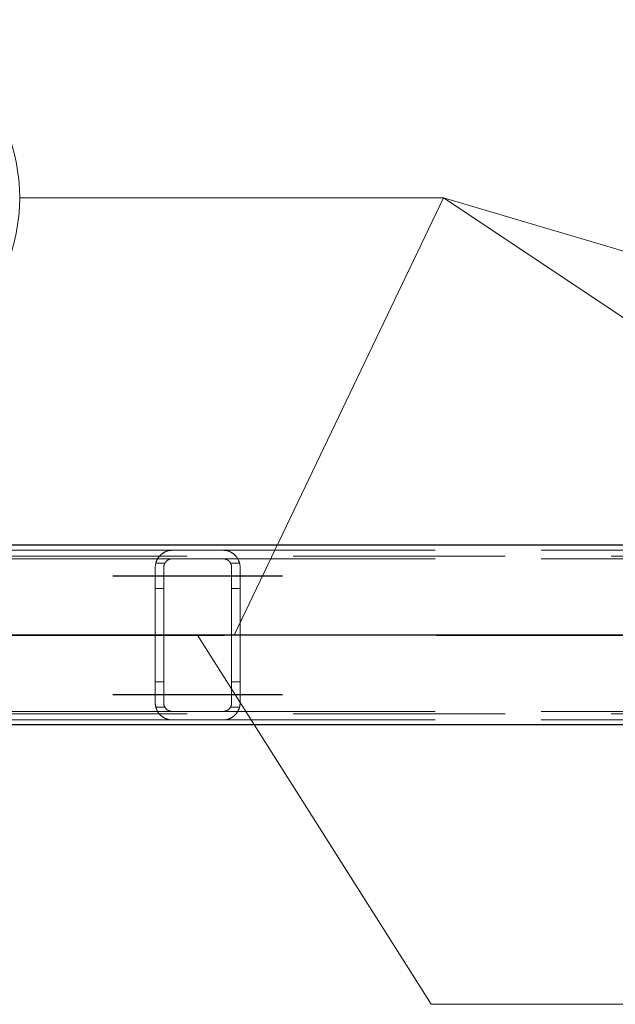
# Model space of a CAD drawing. Header units: millimetres. Extents: x -851 to 2, y 9346 to 10016.
# Tile 324 of 505: x -316.59 to -309.57, y 9389.31 to 9400.92. Entities that reach past the tile are written whole.
import ezdxf

# ---------------------------------------------------------------- set-up
doc = ezdxf.new("R2010")
doc.units = ezdxf.units.MM
doc.header["$LTSCALE"] = 10
doc.linetypes.add('HIDDEN', pattern=[0.375, 0.25, -0.125])
doc.linetypes.add('MITTE', pattern=[2, 1.25, -0.25, 0.25, -0.25])
for name, color, linetype, lineweight in [('PS_Hidden', 2, 'HIDDEN', 9), ('PS_Pos', 1, 'Continuous', 15), ('PS_Shape', 161, 'Continuous', 30), ('PS_SOLID', 7, 'Continuous', 30)]:
    doc.layers.add(name, color=color, linetype=linetype, lineweight=lineweight)
doc.layers.add('PS_Mid', color=5, linetype='MITTE')
doc.styles.add('simplex', font='simplex.shx', dxfattribs={"width": 0.75})

# ---------------------------------------------------------------- blocks, each defined once
blk = doc.blocks.new('*X976')
at = {"layer": 'PS_Hidden', "color": 2, "linetype": 'HIDDEN'}
for p, q in [((-187.116, 9394.594), (-423.956, 9394.594)), ((-324.192, 9394.664), (-314.792, 9394.664)), ((-324.192, 9394.564), (-314.792, 9394.564)), ((-314.974, 9394.547), (-314.972, 9394.551)), ((-314.972, 9394.551), (-314.97, 9394.555)), ((-314.97, 9394.555), (-314.968, 9394.559)), ((-314.968, 9394.559), (-314.966, 9394.563)), ((-314.966, 9394.563), (-314.963, 9394.567)), ((-314.963, 9394.567), (-314.961, 9394.571)), ((-314.961, 9394.571), (-314.958, 9394.575)), ((-314.958, 9394.575), (-314.956, 9394.579)), ((-314.956, 9394.579), (-314.953, 9394.582)), ((-314.953, 9394.582), (-314.95, 9394.586)), ((-314.95, 9394.586), (-314.948, 9394.59)), ((-314.948, 9394.59), (-314.945, 9394.593)), ((-314.945, 9394.593), (-314.942, 9394.596)), ((-314.942, 9394.596), (-314.939, 9394.6)), ((-314.939, 9394.6), (-314.936, 9394.603)), ((-314.936, 9394.603), (-314.933, 9394.606)), ((-314.933, 9394.606), (-314.929, 9394.609)), ((-314.929, 9394.609), (-314.926, 9394.612)), ((-314.926, 9394.612), (-314.923, 9394.615)), ((-314.923, 9394.615), (-314.92, 9394.618)), ((-314.92, 9394.618), (-314.916, 9394.621)), ((-314.916, 9394.621), (-314.913, 9394.623)), ((-314.913, 9394.623), (-314.909, 9394.626)), ((-314.909, 9394.626), (-314.905, 9394.629)), ((-314.905, 9394.629), (-314.901, 9394.631)), ((-314.901, 9394.631), (-314.897, 9394.634)), ((-314.897, 9394.634), (-314.893, 9394.637)), ((-314.893, 9394.637), (-314.888, 9394.639)), ((-314.888, 9394.639), (-314.883, 9394.642)), ((-314.883, 9394.642), (-314.879, 9394.644)), ((-314.879, 9394.644), (-314.874, 9394.646)), ((-314.874, 9394.646), (-314.869, 9394.648)), ((-314.869, 9394.648), (-314.864, 9394.65)), ((-314.864, 9394.65), (-314.858, 9394.652)), ((-314.858, 9394.652), (-314.853, 9394.654)), ((-314.853, 9394.654), (-314.847, 9394.656)), ((-314.847, 9394.656), (-314.842, 9394.657)), ((-314.844, 9394.549), (-314.847, 9394.548)), ((-314.842, 9394.55), (-314.844, 9394.549)), ((-314.842, 9394.657), (-314.835, 9394.659)), ((-314.84, 9394.552), (-314.842, 9394.55)), ((-314.837, 9394.553), (-314.84, 9394.552)), ((-314.835, 9394.554), (-314.837, 9394.553)), ((-314.835, 9394.659), (-314.829, 9394.66)), ((-314.832, 9394.555), (-314.835, 9394.554)), ((-314.829, 9394.557), (-314.832, 9394.555)), ((-314.829, 9394.66), (-314.822, 9394.661)), ((-314.827, 9394.558), (-314.829, 9394.557)), ((-314.824, 9394.559), (-314.827, 9394.558)), ((-314.821, 9394.559), (-314.824, 9394.559)), ((-314.822, 9394.661), (-314.815, 9394.662)), ((-314.818, 9394.56), (-314.821, 9394.559)), ((-314.815, 9394.561), (-314.818, 9394.56)), ((-314.815, 9394.662), (-314.807, 9394.663)), ((-314.812, 9394.562), (-314.815, 9394.561)), ((-314.809, 9394.562), (-314.812, 9394.562)), ((-314.806, 9394.563), (-314.809, 9394.562)), ((-314.807, 9394.663), (-314.8, 9394.663)), ((-314.802, 9394.563), (-314.806, 9394.563)), ((-314.799, 9394.563), (-314.802, 9394.563)), ((-314.8, 9394.663), (-314.792, 9394.664)), ((-314.796, 9394.564), (-314.799, 9394.563)), ((-314.792, 9394.564), (-314.796, 9394.564)), ((-314.792, 9394.664), (-314.192, 9394.664)), ((-314.192, 9394.564), (-314.792, 9394.564)), ((-314.192, 9394.664), (-304.792, 9394.664)), ((-314.192, 9394.664), (-314.185, 9394.663)), ((-314.192, 9394.564), (-304.792, 9394.564)), ((-314.189, 9394.564), (-314.192, 9394.564)), ((-314.186, 9394.563), (-314.189, 9394.564)), ((-314.183, 9394.563), (-314.186, 9394.563)), ((-314.185, 9394.663), (-314.178, 9394.663)), ((-314.179, 9394.563), (-314.183, 9394.563)), ((-314.176, 9394.562), (-314.179, 9394.563)), ((-314.178, 9394.663), (-314.171, 9394.662)), ((-314.173, 9394.562), (-314.176, 9394.562)), ((-314.169, 9394.561), (-314.173, 9394.562)), ((-314.171, 9394.662), (-314.164, 9394.661)), ((-314.166, 9394.56), (-314.169, 9394.561)), ((-314.163, 9394.559), (-314.166, 9394.56)), ((-314.164, 9394.661), (-314.157, 9394.66)), ((-314.16, 9394.558), (-314.163, 9394.559)), ((-314.157, 9394.557), (-314.16, 9394.558)), ((-314.157, 9394.66), (-314.15, 9394.659)), ((-314.155, 9394.556), (-314.157, 9394.557)), ((-314.152, 9394.555), (-314.155, 9394.556)), ((-314.149, 9394.554), (-314.152, 9394.555)), ((-314.15, 9394.659), (-314.143, 9394.657)), ((-314.147, 9394.553), (-314.149, 9394.554)), ((-314.144, 9394.551), (-314.147, 9394.553)), ((-314.142, 9394.55), (-314.144, 9394.551)), ((-314.143, 9394.657), (-314.137, 9394.656)), ((-314.139, 9394.548), (-314.142, 9394.55)), ((-314.137, 9394.656), (-314.131, 9394.654)), ((-314.131, 9394.654), (-314.126, 9394.652)), ((-314.126, 9394.652), (-314.121, 9394.65)), ((-314.121, 9394.65), (-314.116, 9394.648)), ((-314.116, 9394.648), (-314.111, 9394.646)), ((-314.111, 9394.646), (-314.106, 9394.644)), ((-314.106, 9394.644), (-314.101, 9394.641)), ((-314.101, 9394.641), (-314.096, 9394.639)), ((-314.096, 9394.639), (-314.092, 9394.636)), ((-314.092, 9394.636), (-314.087, 9394.634)), ((-314.087, 9394.634), (-314.083, 9394.631)), ((-314.083, 9394.631), (-314.079, 9394.628)), ((-314.079, 9394.628), (-314.075, 9394.625)), ((-314.075, 9394.625), (-314.071, 9394.622)), ((-314.071, 9394.622), (-314.067, 9394.619)), ((-314.067, 9394.619), (-314.063, 9394.616)), ((-314.063, 9394.616), (-314.06, 9394.613)), ((-314.06, 9394.613), (-314.056, 9394.61)), ((-314.056, 9394.61), (-314.053, 9394.607)), ((-314.053, 9394.607), (-314.05, 9394.604)), ((-314.05, 9394.604), (-314.047, 9394.601)), ((-314.047, 9394.601), (-314.044, 9394.598)), ((-314.044, 9394.598), (-314.041, 9394.595)), ((-314.041, 9394.595), (-314.038, 9394.591)), ((-314.038, 9394.591), (-314.036, 9394.588)), ((-314.036, 9394.588), (-314.033, 9394.584)), ((-314.033, 9394.584), (-314.03, 9394.581)), ((-314.03, 9394.581), (-314.028, 9394.577)), ((-314.028, 9394.577), (-314.025, 9394.573)), ((-314.025, 9394.573), (-314.023, 9394.569)), ((-314.023, 9394.569), (-314.02, 9394.566)), ((-314.02, 9394.566), (-314.018, 9394.562)), ((-314.018, 9394.562), (-314.016, 9394.558)), ((-314.016, 9394.558), (-314.014, 9394.554)), ((-314.014, 9394.554), (-314.012, 9394.549)), ((-314.012, 9394.549), (-314.01, 9394.545)), ((-314.992, 9394.478), (-314.991, 9394.483)), ((-314.992, 9394.473), (-314.992, 9394.478)), ((-314.992, 9394.468), (-314.992, 9394.473)), ((-314.992, 9394.464), (-314.992, 9394.468)), ((-314.992, 9392.864), (-314.992, 9394.464)), ((-314.991, 9394.488), (-314.99, 9394.493)), ((-314.991, 9394.483), (-314.991, 9394.488)), ((-314.99, 9394.493), (-314.989, 9394.497)), ((-314.989, 9394.502), (-314.988, 9394.507)), ((-314.989, 9394.497), (-314.989, 9394.502)), ((-314.988, 9394.507), (-314.987, 9394.511)), ((-314.987, 9394.511), (-314.985, 9394.516)), ((-314.879, 9394.514), (-314.986, 9394.514)), ((-314.985, 9394.516), (-314.984, 9394.521)), ((-314.984, 9394.521), (-314.983, 9394.525)), ((-314.983, 9394.525), (-314.981, 9394.53)), ((-314.981, 9394.53), (-314.98, 9394.534)), ((-314.98, 9394.534), (-314.978, 9394.538)), ((-314.978, 9394.538), (-314.976, 9394.543)), ((-314.976, 9394.543), (-314.974, 9394.547)), ((-314.891, 9394.477), (-314.892, 9394.475)), ((-314.892, 9394.475), (-314.892, 9394.472)), ((-314.892, 9394.472), (-314.892, 9394.47)), ((-314.892, 9394.47), (-314.892, 9394.468)), ((-314.892, 9394.468), (-314.892, 9394.466)), ((-314.892, 9394.466), (-314.892, 9394.464)), ((-314.892, 9394.464), (-314.892, 9394.464)), ((-314.892, 9394.464), (-314.892, 9392.864)), ((-314.89, 9394.484), (-314.891, 9394.481)), ((-314.891, 9394.481), (-314.891, 9394.479)), ((-314.891, 9394.479), (-314.891, 9394.477)), ((-314.889, 9394.488), (-314.89, 9394.486)), ((-314.89, 9394.486), (-314.89, 9394.484)), ((-314.888, 9394.492), (-314.889, 9394.49)), ((-314.889, 9394.49), (-314.889, 9394.488)), ((-314.887, 9394.495), (-314.888, 9394.492)), ((-314.886, 9394.499), (-314.887, 9394.497)), ((-314.887, 9394.497), (-314.887, 9394.495)), ((-314.885, 9394.501), (-314.886, 9394.499)), ((-314.884, 9394.503), (-314.885, 9394.501)), ((-314.883, 9394.505), (-314.884, 9394.503)), ((-314.882, 9394.507), (-314.883, 9394.505)), ((-314.881, 9394.509), (-314.882, 9394.507)), ((-314.88, 9394.511), (-314.881, 9394.509)), ((-314.879, 9394.513), (-314.88, 9394.511)), ((-314.878, 9394.515), (-314.879, 9394.513)), ((-314.877, 9394.517), (-314.878, 9394.515)), ((-314.875, 9394.519), (-314.877, 9394.517)), ((-314.874, 9394.521), (-314.875, 9394.519)), ((-314.873, 9394.523), (-314.874, 9394.521)), ((-314.871, 9394.525), (-314.873, 9394.523)), ((-314.87, 9394.527), (-314.871, 9394.525)), ((-314.868, 9394.529), (-314.87, 9394.527)), ((-314.867, 9394.53), (-314.868, 9394.529)), ((-314.865, 9394.532), (-314.867, 9394.53)), ((-314.864, 9394.534), (-314.865, 9394.532)), ((-314.862, 9394.535), (-314.864, 9394.534)), ((-314.86, 9394.537), (-314.862, 9394.535)), ((-314.858, 9394.539), (-314.86, 9394.537)), ((-314.857, 9394.54), (-314.858, 9394.539)), ((-314.855, 9394.542), (-314.857, 9394.54)), ((-314.853, 9394.543), (-314.855, 9394.542)), ((-314.851, 9394.545), (-314.853, 9394.543)), ((-314.849, 9394.546), (-314.851, 9394.545)), ((-314.847, 9394.548), (-314.849, 9394.546)), ((-314.137, 9394.547), (-314.139, 9394.548)), ((-314.135, 9394.545), (-314.137, 9394.547)), ((-314.133, 9394.544), (-314.135, 9394.545)), ((-314.131, 9394.542), (-314.133, 9394.544)), ((-314.129, 9394.54), (-314.131, 9394.542)), ((-314.127, 9394.539), (-314.129, 9394.54)), ((-314.125, 9394.537), (-314.127, 9394.539)), ((-314.123, 9394.536), (-314.125, 9394.537)), ((-314.121, 9394.534), (-314.123, 9394.536)), ((-314.12, 9394.532), (-314.121, 9394.534)), ((-314.118, 9394.531), (-314.12, 9394.532)), ((-314.117, 9394.529), (-314.118, 9394.531)), ((-314.115, 9394.527), (-314.117, 9394.529)), ((-314.114, 9394.525), (-314.115, 9394.527)), ((-314.112, 9394.524), (-314.114, 9394.525)), ((-314.111, 9394.522), (-314.112, 9394.524)), ((-314.11, 9394.52), (-314.111, 9394.522)), ((-314.108, 9394.518), (-314.11, 9394.52)), ((-314.107, 9394.516), (-314.108, 9394.518)), ((-314.106, 9394.514), (-314.107, 9394.516)), ((-314.105, 9394.512), (-314.106, 9394.514)), ((-313.999, 9394.514), (-314.106, 9394.514)), ((-314.104, 9394.51), (-314.105, 9394.512)), ((-314.103, 9394.508), (-314.104, 9394.51)), ((-314.102, 9394.506), (-314.103, 9394.508)), ((-314.101, 9394.504), (-314.102, 9394.506)), ((-314.1, 9394.502), (-314.101, 9394.504)), ((-314.099, 9394.5), (-314.1, 9394.502)), ((-314.098, 9394.498), (-314.099, 9394.5)), ((-314.098, 9394.496), (-314.098, 9394.498)), ((-314.097, 9394.493), (-314.098, 9394.496)), ((-314.096, 9394.491), (-314.097, 9394.493)), ((-314.096, 9394.489), (-314.096, 9394.491)), ((-314.095, 9394.487), (-314.096, 9394.489)), ((-314.095, 9394.485), (-314.095, 9394.487)), ((-314.094, 9394.483), (-314.095, 9394.485)), ((-314.094, 9394.481), (-314.094, 9394.483)), ((-314.094, 9394.478), (-314.094, 9394.481)), ((-314.093, 9394.476), (-314.094, 9394.478)), ((-314.093, 9394.474), (-314.093, 9394.476)), ((-314.093, 9394.472), (-314.093, 9394.474)), ((-314.093, 9394.47), (-314.093, 9394.472)), ((-314.092, 9394.468), (-314.093, 9394.47)), ((-314.092, 9394.466), (-314.092, 9394.468)), ((-314.092, 9394.464), (-314.092, 9394.466)), ((-314.092, 9392.864), (-314.092, 9394.464)), ((-314.01, 9394.545), (-314.008, 9394.541)), ((-314.008, 9394.541), (-314.006, 9394.537)), ((-314.006, 9394.537), (-314.005, 9394.532)), ((-314.005, 9394.532), (-314.003, 9394.528)), ((-314.003, 9394.528), (-314.002, 9394.524)), ((-314.002, 9394.524), (-314, 9394.519)), ((-314, 9394.519), (-313.999, 9394.515)), ((-313.999, 9394.515), (-313.998, 9394.51)), ((-313.998, 9394.51), (-313.997, 9394.505)), ((-313.997, 9394.505), (-313.996, 9394.501)), ((-313.996, 9394.501), (-313.995, 9394.496)), ((-313.995, 9394.496), (-313.994, 9394.492)), ((-313.994, 9394.492), (-313.994, 9394.487)), ((-313.994, 9394.487), (-313.993, 9394.482)), ((-313.993, 9394.482), (-313.993, 9394.478)), ((-313.993, 9394.478), (-313.993, 9394.473)), ((-313.993, 9394.473), (-313.992, 9394.468)), ((-313.992, 9394.468), (-313.992, 9394.464)), ((-313.992, 9394.464), (-313.992, 9394.464)), ((-313.992, 9394.464), (-313.992, 9392.864)), ((-314.892, 9394.214), (-314.992, 9394.214)), ((-313.992, 9394.214), (-314.092, 9394.214)), ((-314.892, 9393.114), (-314.992, 9393.114)), ((-313.992, 9393.114), (-314.092, 9393.114)), ((-314.992, 9392.859), (-314.992, 9392.864)), ((-314.992, 9392.854), (-314.992, 9392.859)), ((-314.992, 9392.849), (-314.992, 9392.854)), ((-314.991, 9392.844), (-314.992, 9392.849)), ((-314.991, 9392.839), (-314.991, 9392.844)), ((-314.99, 9392.835), (-314.991, 9392.839)), ((-314.989, 9392.83), (-314.99, 9392.835)), ((-314.989, 9392.825), (-314.989, 9392.83)), ((-314.988, 9392.82), (-314.989, 9392.825)), ((-314.987, 9392.816), (-314.988, 9392.82)), ((-314.985, 9392.811), (-314.987, 9392.816)), ((-314.879, 9392.814), (-314.986, 9392.814)), ((-314.984, 9392.807), (-314.985, 9392.811)), ((-314.892, 9392.864), (-314.892, 9392.861)), ((-314.892, 9392.861), (-314.892, 9392.859)), ((-314.892, 9392.859), (-314.892, 9392.857)), ((-314.892, 9392.857), (-314.892, 9392.855)), ((-314.892, 9392.855), (-314.892, 9392.852)), ((-314.892, 9392.852), (-314.891, 9392.85)), ((-314.891, 9392.85), (-314.891, 9392.848)), ((-314.891, 9392.848), (-314.891, 9392.846)), ((-314.891, 9392.846), (-314.89, 9392.844)), ((-314.89, 9392.844), (-314.89, 9392.841)), ((-314.89, 9392.841), (-314.889, 9392.839)), ((-314.889, 9392.839), (-314.889, 9392.837)), ((-314.889, 9392.837), (-314.888, 9392.835)), ((-314.888, 9392.835), (-314.887, 9392.833)), ((-314.887, 9392.833), (-314.887, 9392.83)), ((-314.887, 9392.83), (-314.886, 9392.828)), ((-314.886, 9392.828), (-314.885, 9392.826)), ((-314.885, 9392.826), (-314.884, 9392.824)), ((-314.884, 9392.824), (-314.883, 9392.822)), ((-314.883, 9392.822), (-314.882, 9392.82)), ((-314.882, 9392.82), (-314.881, 9392.818)), ((-314.881, 9392.818), (-314.88, 9392.816)), ((-314.88, 9392.816), (-314.879, 9392.814)), ((-314.879, 9392.814), (-314.878, 9392.812)), ((-314.878, 9392.812), (-314.877, 9392.81)), ((-314.877, 9392.81), (-314.875, 9392.808)), ((-314.875, 9392.808), (-314.874, 9392.806)), ((-314.111, 9392.805), (-314.11, 9392.807)), ((-314.11, 9392.807), (-314.108, 9392.809)), ((-314.108, 9392.809), (-314.107, 9392.811)), ((-314.107, 9392.811), (-314.106, 9392.813)), ((-314.106, 9392.813), (-314.105, 9392.815)), ((-313.999, 9392.814), (-314.106, 9392.814)), ((-314.105, 9392.815), (-314.104, 9392.817)), ((-314.104, 9392.817), (-314.103, 9392.819)), ((-314.103, 9392.819), (-314.102, 9392.821)), ((-314.102, 9392.821), (-314.101, 9392.823)), ((-314.101, 9392.823), (-314.1, 9392.825)), ((-314.1, 9392.825), (-314.099, 9392.827)), ((-314.099, 9392.827), (-314.098, 9392.829)), ((-314.098, 9392.832), (-314.097, 9392.834)), ((-314.098, 9392.829), (-314.098, 9392.832)), ((-314.097, 9392.834), (-314.096, 9392.836)), ((-314.096, 9392.838), (-314.095, 9392.84)), ((-314.096, 9392.836), (-314.096, 9392.838)), ((-314.095, 9392.842), (-314.094, 9392.844)), ((-314.095, 9392.84), (-314.095, 9392.842)), ((-314.094, 9392.849), (-314.093, 9392.851)), ((-314.094, 9392.847), (-314.094, 9392.849)), ((-314.094, 9392.844), (-314.094, 9392.847)), ((-314.093, 9392.857), (-314.092, 9392.859)), ((-314.093, 9392.855), (-314.093, 9392.857)), ((-314.093, 9392.853), (-314.093, 9392.855)), ((-314.093, 9392.851), (-314.093, 9392.853)), ((-314.092, 9392.861), (-314.092, 9392.864)), ((-314.092, 9392.859), (-314.092, 9392.861)), ((-314, 9392.808), (-314.002, 9392.804)), ((-313.999, 9392.813), (-314, 9392.808)), ((-313.998, 9392.817), (-313.999, 9392.813)), ((-313.997, 9392.822), (-313.998, 9392.817)), ((-313.996, 9392.826), (-313.997, 9392.822)), ((-313.995, 9392.831), (-313.996, 9392.826)), ((-313.994, 9392.836), (-313.995, 9392.831)), ((-313.993, 9392.845), (-313.994, 9392.84)), ((-313.994, 9392.84), (-313.994, 9392.836)), ((-313.992, 9392.859), (-313.993, 9392.854)), ((-313.993, 9392.854), (-313.993, 9392.85)), ((-313.993, 9392.85), (-313.993, 9392.845)), ((-313.992, 9392.864), (-313.992, 9392.859)), ((-187.116, 9392.734), (-423.956, 9392.734)), ((-324.192, 9392.764), (-314.792, 9392.764)), ((-314.983, 9392.802), (-314.984, 9392.807)), ((-314.981, 9392.798), (-314.983, 9392.802)), ((-314.98, 9392.793), (-314.981, 9392.798)), ((-314.978, 9392.789), (-314.98, 9392.793)), ((-314.976, 9392.784), (-314.978, 9392.789)), ((-314.974, 9392.78), (-314.976, 9392.784)), ((-314.972, 9392.776), (-314.974, 9392.78)), ((-314.97, 9392.772), (-314.972, 9392.776)), ((-314.968, 9392.768), (-314.97, 9392.772)), ((-314.966, 9392.764), (-314.968, 9392.768)), ((-314.963, 9392.76), (-314.966, 9392.764)), ((-314.961, 9392.756), (-314.963, 9392.76)), ((-314.958, 9392.752), (-314.961, 9392.756)), ((-314.956, 9392.748), (-314.958, 9392.752)), ((-314.953, 9392.745), (-314.956, 9392.748)), ((-314.95, 9392.741), (-314.953, 9392.745)), ((-314.948, 9392.738), (-314.95, 9392.741)), ((-314.945, 9392.734), (-314.948, 9392.738)), ((-314.942, 9392.731), (-314.945, 9392.734)), ((-314.939, 9392.727), (-314.942, 9392.731)), ((-314.936, 9392.724), (-314.939, 9392.727)), ((-314.933, 9392.721), (-314.936, 9392.724)), ((-314.929, 9392.718), (-314.933, 9392.721)), ((-314.926, 9392.715), (-314.929, 9392.718)), ((-314.923, 9392.712), (-314.926, 9392.715)), ((-314.92, 9392.709), (-314.923, 9392.712)), ((-314.916, 9392.706), (-314.92, 9392.709)), ((-314.913, 9392.704), (-314.916, 9392.706)), ((-314.909, 9392.701), (-314.913, 9392.704)), ((-314.905, 9392.698), (-314.909, 9392.701)), ((-314.901, 9392.696), (-314.905, 9392.698)), ((-314.897, 9392.693), (-314.901, 9392.696)), ((-314.893, 9392.691), (-314.897, 9392.693)), ((-314.874, 9392.806), (-314.873, 9392.804)), ((-314.873, 9392.804), (-314.871, 9392.802)), ((-314.871, 9392.802), (-314.87, 9392.8)), ((-314.87, 9392.8), (-314.868, 9392.799)), ((-314.868, 9392.799), (-314.867, 9392.797)), ((-314.867, 9392.797), (-314.865, 9392.795)), ((-314.865, 9392.795), (-314.864, 9392.793)), ((-314.864, 9392.793), (-314.862, 9392.792)), ((-314.862, 9392.792), (-314.86, 9392.79)), ((-314.86, 9392.79), (-314.858, 9392.789)), ((-314.858, 9392.789), (-314.857, 9392.787)), ((-314.857, 9392.787), (-314.855, 9392.785)), ((-314.855, 9392.785), (-314.853, 9392.784)), ((-314.853, 9392.784), (-314.851, 9392.782)), ((-314.851, 9392.782), (-314.849, 9392.781)), ((-314.849, 9392.781), (-314.847, 9392.78)), ((-314.847, 9392.78), (-314.844, 9392.778)), ((-314.844, 9392.778), (-314.842, 9392.777)), ((-314.842, 9392.777), (-314.84, 9392.775)), ((-314.84, 9392.775), (-314.837, 9392.774)), ((-314.837, 9392.774), (-314.835, 9392.773)), ((-314.835, 9392.773), (-314.832, 9392.772)), ((-314.832, 9392.772), (-314.829, 9392.771)), ((-314.829, 9392.771), (-314.827, 9392.77)), ((-314.827, 9392.77), (-314.824, 9392.769)), ((-314.824, 9392.769), (-314.821, 9392.768)), ((-314.821, 9392.768), (-314.818, 9392.767)), ((-314.818, 9392.767), (-314.815, 9392.766)), ((-314.815, 9392.766), (-314.812, 9392.765)), ((-314.812, 9392.765), (-314.809, 9392.765)), ((-314.809, 9392.765), (-314.806, 9392.764)), ((-314.806, 9392.764), (-314.802, 9392.764)), ((-314.802, 9392.764), (-314.799, 9392.764)), ((-314.799, 9392.764), (-314.796, 9392.764)), ((-314.796, 9392.764), (-314.792, 9392.764)), ((-314.792, 9392.764), (-314.192, 9392.764)), ((-314.192, 9392.764), (-304.792, 9392.764)), ((-314.192, 9392.764), (-314.189, 9392.764)), ((-314.189, 9392.764), (-314.186, 9392.764)), ((-314.186, 9392.764), (-314.183, 9392.764)), ((-314.183, 9392.764), (-314.179, 9392.764)), ((-314.179, 9392.764), (-314.176, 9392.765)), ((-314.176, 9392.765), (-314.173, 9392.766)), ((-314.173, 9392.766), (-314.169, 9392.766)), ((-314.169, 9392.766), (-314.166, 9392.767)), ((-314.166, 9392.767), (-314.163, 9392.768)), ((-314.163, 9392.768), (-314.16, 9392.769)), ((-314.16, 9392.769), (-314.157, 9392.77)), ((-314.157, 9392.77), (-314.155, 9392.771)), ((-314.155, 9392.771), (-314.152, 9392.772)), ((-314.152, 9392.772), (-314.149, 9392.773)), ((-314.149, 9392.773), (-314.147, 9392.775)), ((-314.147, 9392.775), (-314.144, 9392.776)), ((-314.144, 9392.776), (-314.142, 9392.777)), ((-314.142, 9392.777), (-314.139, 9392.779)), ((-314.139, 9392.779), (-314.137, 9392.78)), ((-314.137, 9392.78), (-314.135, 9392.782)), ((-314.135, 9392.782), (-314.133, 9392.783)), ((-314.133, 9392.783), (-314.131, 9392.785)), ((-314.131, 9392.785), (-314.129, 9392.787)), ((-314.129, 9392.787), (-314.127, 9392.788)), ((-314.127, 9392.788), (-314.125, 9392.79)), ((-314.125, 9392.79), (-314.123, 9392.792)), ((-314.123, 9392.792), (-314.121, 9392.793)), ((-314.121, 9392.793), (-314.12, 9392.795)), ((-314.12, 9392.795), (-314.118, 9392.797)), ((-314.118, 9392.797), (-314.117, 9392.798)), ((-314.117, 9392.798), (-314.115, 9392.8)), ((-314.115, 9392.8), (-314.114, 9392.802)), ((-314.114, 9392.802), (-314.112, 9392.804)), ((-314.112, 9392.804), (-314.111, 9392.805)), ((-314.092, 9392.691), (-314.096, 9392.688)), ((-314.087, 9392.694), (-314.092, 9392.691)), ((-314.083, 9392.696), (-314.087, 9392.694)), ((-314.079, 9392.699), (-314.083, 9392.696)), ((-314.075, 9392.702), (-314.079, 9392.699)), ((-314.071, 9392.705), (-314.075, 9392.702)), ((-314.067, 9392.708), (-314.071, 9392.705)), ((-314.063, 9392.711), (-314.067, 9392.708)), ((-314.06, 9392.714), (-314.063, 9392.711)), ((-314.056, 9392.717), (-314.06, 9392.714)), ((-314.053, 9392.72), (-314.056, 9392.717)), ((-314.05, 9392.723), (-314.053, 9392.72)), ((-314.047, 9392.726), (-314.05, 9392.723)), ((-314.044, 9392.729), (-314.047, 9392.726)), ((-314.041, 9392.733), (-314.044, 9392.729)), ((-314.038, 9392.736), (-314.041, 9392.733)), ((-314.036, 9392.739), (-314.038, 9392.736)), ((-314.033, 9392.743), (-314.036, 9392.739)), ((-314.03, 9392.747), (-314.033, 9392.743)), ((-314.028, 9392.75), (-314.03, 9392.747)), ((-314.025, 9392.754), (-314.028, 9392.75)), ((-314.023, 9392.758), (-314.025, 9392.754)), ((-314.02, 9392.762), (-314.023, 9392.758)), ((-314.018, 9392.766), (-314.02, 9392.762)), ((-314.016, 9392.77), (-314.018, 9392.766)), ((-314.014, 9392.774), (-314.016, 9392.77)), ((-314.012, 9392.778), (-314.014, 9392.774)), ((-314.01, 9392.782), (-314.012, 9392.778)), ((-314.008, 9392.786), (-314.01, 9392.782)), ((-314.006, 9392.79), (-314.008, 9392.786)), ((-314.005, 9392.795), (-314.006, 9392.79)), ((-314.003, 9392.799), (-314.005, 9392.795)), ((-314.002, 9392.804), (-314.003, 9392.799)), ((-324.192, 9392.664), (-314.792, 9392.664)), ((-314.888, 9392.688), (-314.893, 9392.691)), ((-314.883, 9392.686), (-314.888, 9392.688)), ((-314.879, 9392.683), (-314.883, 9392.686)), ((-314.874, 9392.681), (-314.879, 9392.683)), ((-314.869, 9392.679), (-314.874, 9392.681)), ((-314.864, 9392.677), (-314.869, 9392.679)), ((-314.858, 9392.675), (-314.864, 9392.677)), ((-314.853, 9392.673), (-314.858, 9392.675)), ((-314.847, 9392.671), (-314.853, 9392.673)), ((-314.842, 9392.67), (-314.847, 9392.671)), ((-314.835, 9392.668), (-314.842, 9392.67)), ((-314.829, 9392.667), (-314.835, 9392.668)), ((-314.822, 9392.666), (-314.829, 9392.667)), ((-314.815, 9392.665), (-314.822, 9392.666)), ((-314.807, 9392.664), (-314.815, 9392.665)), ((-314.8, 9392.664), (-314.807, 9392.664)), ((-314.792, 9392.664), (-314.8, 9392.664)), ((-314.192, 9392.664), (-314.792, 9392.664)), ((-314.192, 9392.664), (-304.792, 9392.664)), ((-314.185, 9392.664), (-314.192, 9392.664)), ((-314.178, 9392.664), (-314.185, 9392.664)), ((-314.171, 9392.665), (-314.178, 9392.664)), ((-314.164, 9392.666), (-314.171, 9392.665)), ((-314.157, 9392.667), (-314.164, 9392.666)), ((-314.15, 9392.668), (-314.157, 9392.667)), ((-314.143, 9392.67), (-314.15, 9392.668)), ((-314.137, 9392.671), (-314.143, 9392.67)), ((-314.131, 9392.673), (-314.137, 9392.671)), ((-314.126, 9392.675), (-314.131, 9392.673)), ((-314.121, 9392.677), (-314.126, 9392.675)), ((-314.116, 9392.679), (-314.121, 9392.677)), ((-314.111, 9392.681), (-314.116, 9392.679)), ((-314.106, 9392.683), (-314.111, 9392.681)), ((-314.101, 9392.686), (-314.106, 9392.683)), ((-314.096, 9392.688), (-314.101, 9392.686))]:
    blk.add_line(p, q, dxfattribs=at)
at = {"layer": 'PS_Mid', "color": 5, "linetype": 'MITTE'}
for p, q in [((-315.492, 9394.364), (-314.392, 9394.364)), ((-315.492, 9394.364), (-314.392, 9394.364)), ((-314.592, 9394.364), (-313.492, 9394.364)), ((-314.592, 9394.364), (-313.492, 9394.364)), ((-184.627, 9393.664), (-426.445, 9393.664)), ((-346.677, 9393.664), (-282.308, 9393.664)), ((-314.492, 9393.664), (-314.492, 9393.664)), ((-315.492, 9392.964), (-314.392, 9392.964)), ((-315.492, 9392.964), (-314.392, 9392.964)), ((-314.592, 9392.964), (-313.492, 9392.964)), ((-314.592, 9392.964), (-313.492, 9392.964))]:
    blk.add_line(p, q, dxfattribs=at)
at = {"layer": 'PS_SOLID', "color": 7, "linetype": 'Continuous'}
for p, q in [((-187.116, 9394.724), (-423.956, 9394.724)), ((-187.116, 9392.604), (-423.956, 9392.604))]:
    blk.add_line(p, q, dxfattribs=at)
blk = doc.blocks.new('*X993')
at = {"color": 1}
for p, q in [((-314.496, 9393.664), (-311.739, 9389.31)), ((-311.739, 9389.31), (-306.739, 9389.31))]:
    blk.add_line(p, q, dxfattribs=at)
blk = doc.blocks.new('*X1505')
at = {"color": 1}
for p, q in [((-324.478, 9400.922), (-318.692, 9400.922)), ((-316.592, 9398.822), (-311.592, 9398.822)), ((-314.063, 9393.664), (-311.592, 9398.822)), ((-324.478, 9396.722), (-318.692, 9396.722))]:
    blk.add_line(p, q, dxfattribs=at)
for centre, start, end in [((-324.478, 9398.822), 90, 270), ((-318.692, 9398.822), 270, 90)]:
    blk.add_arc(centre, 2.1, start, end, dxfattribs=at)
at = {"color": 30, "style": 'simplex', "width": 0.75}
blk.add_text('590', height=3, dxfattribs=at).set_placement((-324.478, 9397.322))
blk = doc.blocks.new('*X1506')
at = {"color": 1}
for p in [(-316.592, 9398.822), (-303.863, 9393.664)]:
    blk.add_line(p, (-311.592, 9398.822), dxfattribs=at)
blk = doc.blocks.new('*X1507')
at = {"color": 1}
for p in [(-316.592, 9398.822), (-294.228, 9393.664)]:
    blk.add_line(p, (-311.592, 9398.822), dxfattribs=at)

msp = doc.modelspace()

# ---------------------------------------------------------------- block references
at = {"layer": 'PS_Pos'}
for name in ['*X1505', '*X1506', '*X1507', '*X993']:
    msp.add_blockref(name, (0, 0), dxfattribs=at)
at = {"layer": 'PS_Shape', "color": 31}
msp.add_blockref('*X976', (0, 0), dxfattribs=at)

doc.saveas('drawing.dxf')
